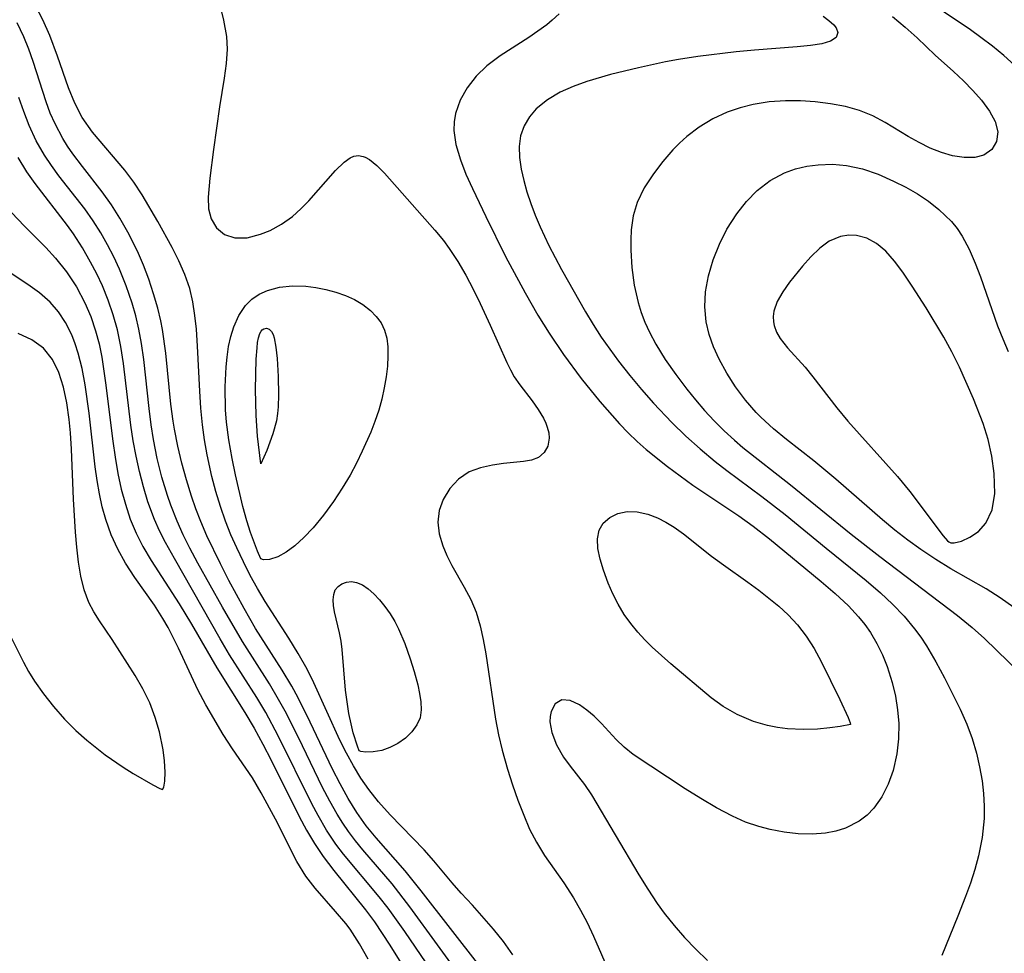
# Model space of a CAD drawing. Header units: inches. Extents: x 1073367 to 1082519, y 1569854 to 1574957.
# Tile 435 of 565: x 1078674 to 1078774, y 1573500 to 1573595. Entities that reach past the tile are written whole.
import ezdxf

# ---------------------------------------------------------------- set-up
doc = ezdxf.new("R2010")
doc.units = ezdxf.units.IN
doc.header["$MEASUREMENT"] = 0
doc.layers.add('CGG_CurvaNivelLidar_v1', color=7, linetype='Continuous', lineweight=30, true_color=0x008008)

msp = doc.modelspace()

# ---------------------------------------------------------------- linework, layer by layer
at = {"layer": 'CGG_CurvaNivelLidar_v1'}
for points in [[(1078776.26, 1573589.2692, 71), (1078774.1208, 1573591.1702, 71), (1078772.9654, 1573592.1203, 71), (1078771.7823, 1573593.0353, 71), (1078770.7186, 1573593.8079, 71), (1078765.3474, 1573597.4455, 71)], [(1078724.1312, 1573499.6283, 69), (1078723.204, 1573500.9864, 69), (1078722.1707, 1573502.2578, 69), (1078720.0296, 1573504.6995, 69), (1078718.8737, 1573505.9352, 69), (1078717.9561, 1573506.9842, 69), (1078716.1011, 1573509.2086, 69), (1078715.1213, 1573510.3224, 69), (1078711.6587, 1573513.8846, 69), (1078710.4783, 1573515.2197, 69), (1078709.4733, 1573516.4649, 69), (1078708.6594, 1573517.6392, 69), (1078707.9108, 1573518.878, 69), (1078707.2125, 1573520.1654, 69), (1078706.5521, 1573521.488, 69), (1078703.8872, 1573527.3259, 69), (1078703.2003, 1573528.7262, 69), (1078702.3068, 1573530.3175, 69), (1078701.3435, 1573531.8688, 69), (1078698.9348, 1573535.6105, 69), (1078698.156, 1573536.9197, 69), (1078697.418, 1573538.2693, 69), (1078696.7161, 1573539.651, 69), (1078696.0476, 1573541.0579, 69), (1078695.4471, 1573542.4117, 69), (1078694.8946, 1573543.7891, 69), (1078694.3759, 1573545.2844, 69), (1078693.9213, 1573546.8064, 69), (1078693.5211, 1573548.3485, 69), (1078693.0424, 1573550.5437, 69), (1078692.7759, 1573552.0591, 69), (1078692.5643, 1573553.5833, 69), (1078692.3957, 1573555.2934, 69), (1078692.2801, 1573557.0067, 69), (1078692.0551, 1573561.5951, 69), (1078691.9348, 1573563.3251, 69), (1078691.7902, 1573564.7354, 69), (1078691.5763, 1573566.1168, 69), (1078691.2606, 1573567.4621, 69), (1078690.7726, 1573568.8848, 69), (1078690.1647, 1573570.2698, 69), (1078689.4762, 1573571.631, 69), (1078688.0023, 1573574.3019, 69), (1078686.4069, 1573577.0007, 69), (1078685.5571, 1573578.2963, 69), (1078684.6514, 1573579.5311, 69), (1078681.3563, 1573583.3838, 69), (1078680.3056, 1573584.8876, 69), (1078679.5503, 1573586.3454, 69), (1078678.919, 1573587.8932, 69), (1078677.7988, 1573591.1314, 69), (1078677.0228, 1573593.2065, 69), (1078676.2965, 1573594.8155, 69), (1078675.5555, 1573596.2393, 69)], [(1078694.2799, 1573596.4311, 69), (1078694.7102, 1573594.7897, 69), (1078694.9987, 1573593.136, 69), (1078695.069, 1573591.8281, 69), (1078694.9743, 1573590.356, 69), (1078694.7598, 1573588.8673, 69), (1078694.2798, 1573585.9586, 69), (1078693.6663, 1573581.6184, 69), (1078693.2914, 1573578.7081, 69), (1078693.1343, 1573576.7643, 69), (1078693.1805, 1573575.5898, 69), (1078693.4251, 1573574.5624, 69), (1078693.9899, 1573573.6367, 69), (1078694.8139, 1573572.9751, 69), (1078695.8326, 1573572.626, 69), (1078697.0946, 1573572.6423, 69), (1078698.4574, 1573572.9876, 69), (1078699.4445, 1573573.3837, 69), (1078700.5993, 1573574.0113, 69), (1078701.7064, 1573574.7982, 69), (1078702.5757, 1573575.5649, 69), (1078703.3934, 1573576.3964, 69), (1078706.0854, 1573579.4671, 69), (1078706.9721, 1573580.3252, 69), (1078707.6012, 1573580.7656, 69), (1078707.9738, 1573580.9288, 69), (1078708.4291, 1573581.0023, 69), (1078708.9164, 1573580.919, 69), (1078709.1049, 1573580.8457, 69), (1078709.5686, 1573580.5847, 69), (1078710.3053, 1573579.9821, 69), (1078711.0699, 1573579.1978, 69), (1078716.2174, 1573573.4213, 69), (1078717.0827, 1573572.3453, 69), (1078717.6744, 1573571.5392, 69), (1078718.5477, 1573570.2014, 69), (1078719.352, 1573568.8102, 69), (1078720.1024, 1573567.387, 69), (1078720.8109, 1573565.9513, 69), (1078721.8437, 1573563.7317, 69), (1078723.5329, 1573559.9346, 69), (1078723.8961, 1573559.1911, 69), (1078724.2833, 1573558.4944, 69), (1078724.8402, 1573557.6678, 69), (1078726.1038, 1573556.0188, 69), (1078726.7238, 1573555.1527, 69), (1078727.2474, 1573554.2857, 69), (1078727.4993, 1573553.7536, 69), (1078727.6478, 1573553.3529, 69), (1078727.7898, 1573552.7751, 69), (1078727.8325, 1573552.2183, 69), (1078727.6931, 1573551.435, 69), (1078727.3274, 1573550.7719, 69), (1078726.7576, 1573550.2793, 69), (1078726.0537, 1573550.0018, 69), (1078725.2179, 1573549.8502, 69), (1078723.196, 1573549.6444, 69), (1078722.0758, 1573549.4923, 69), (1078720.8415, 1573549.2295, 69), (1078719.6877, 1573548.7926, 69), (1078718.6143, 1573548.068, 69), (1078717.7233, 1573547.1173, 69), (1078717.0438, 1573546.0014, 69), (1078716.6419, 1573544.8705, 69), (1078716.4987, 1573543.6767, 69), (1078716.6376, 1573542.4852, 69), (1078717.0008, 1573541.2776, 69), (1078717.4262, 1573540.2768, 69), (1078717.9321, 1573539.2781, 69), (1078719.1984, 1573537.0786, 69), (1078719.8624, 1573535.8289, 69), (1078720.405, 1573534.5144, 69), (1078720.8282, 1573533.1231, 69), (1078721.133, 1573531.7284, 69), (1078721.3811, 1573530.2913, 69), (1078722.3863, 1573523.6173, 69), (1078722.6966, 1573522.0425, 69), (1078723.0655, 1573520.4782, 69), (1078723.6022, 1573518.5359, 69), (1078724.109, 1573516.9415, 69), (1078724.6606, 1573515.3797, 69), (1078725.2492, 1573513.8577, 69), (1078725.852, 1573512.4473, 69), (1078726.5342, 1573511.1022, 69), (1078727.3786, 1573509.7589, 69), (1078729.3232, 1573506.9675, 69), (1078730.3106, 1573505.435, 69), (1078731.0294, 1573504.1972, 69), (1078731.6971, 1573502.9279, 69), (1078732.3519, 1573501.5542, 69), (1078733.9895, 1573497.8086, 69)], [(1078728.8703, 1573595.4309, 69.5), (1078728.1564, 1573594.7728, 69.5), (1078727.5931, 1573594.311, 69.5), (1078725.7642, 1573593.033, 69.5), (1078722.8435, 1573591.1649, 69.5), (1078721.5085, 1573590.146, 69.5), (1078720.4221, 1573589.0769, 69.5), (1078719.5094, 1573587.9018, 69.5), (1078718.7891, 1573586.6276, 69.5), (1078718.3166, 1573585.2809, 69.5), (1078718.1726, 1573584.4273, 69.5), (1078718.1436, 1573583.5584, 69.5), (1078718.3311, 1573582.1413, 69.5), (1078718.8033, 1573580.5633, 69.5), (1078719.3749, 1573579.1197, 69.5), (1078720.0345, 1573577.6452, 69.5), (1078721.3943, 1573574.7973, 69.5), (1078723.4017, 1573570.7414, 69.5), (1078725.3834, 1573567.0311, 69.5), (1078726.6907, 1573564.7711, 69.5), (1078727.8484, 1573562.907, 69.5), (1078729.3101, 1573560.7618, 69.5), (1078731.1026, 1573558.3247, 69.5), (1078733.0018, 1573555.9635, 69.5), (1078735.0072, 1573553.7017, 69.5), (1078735.8879, 1573552.7819, 69.5), (1078736.7993, 1573551.8991, 69.5), (1078737.7093, 1573551.0968, 69.5), (1078739.8876, 1573549.3458, 69.5), (1078741.1543, 1573548.3911, 69.5), (1078742.4493, 1573547.4638, 69.5), (1078747.1544, 1573544.3159, 69.5), (1078748.6038, 1573543.2875, 69.5), (1078750.2783, 1573542.0013, 69.5), (1078755.5372, 1573537.6451, 69.5), (1078756.9513, 1573536.4236, 69.5), (1078758.2952, 1573535.1556, 69.5), (1078759.3307, 1573534.0391, 69.5), (1078759.961, 1573533.2617, 69.5), (1078760.5372, 1573532.4498, 69.5), (1078761.193, 1573531.3442, 69.5), (1078761.755, 1573530.1857, 69.5), (1078762.2322, 1573528.9857, 69.5), (1078762.7442, 1573527.3488, 69.5), (1078763.0696, 1573525.9694, 69.5), (1078763.2989, 1573524.5772, 69.5), (1078763.4162, 1573523.1812, 69.5), (1078763.3973, 1573521.6332, 69.5), (1078763.2262, 1573520.1114, 69.5), (1078762.8368, 1573518.3905, 69.5), (1078762.3415, 1573517.0019, 69.5), (1078761.6958, 1573515.7187, 69.5), (1078760.8885, 1573514.5772, 69.5), (1078760.1873, 1573513.8559, 69.5), (1078759.3961, 1573513.2447, 69.5), (1078758.0077, 1573512.5347, 69.5), (1078757.015, 1573512.2253, 69.5), (1078755.9737, 1573512.0294, 69.5), (1078754.5978, 1573511.9287, 69.5), (1078753.1874, 1573511.9695, 69.5), (1078751.7625, 1573512.1298, 69.5), (1078750.3417, 1573512.3952, 69.5), (1078749.1662, 1573512.6955, 69.5), (1078747.8292, 1573513.1522, 69.5), (1078746.5009, 1573513.7525, 69.5), (1078744.8785, 1573514.6073, 69.5), (1078743.2695, 1573515.5436, 69.5), (1078741.6894, 1573516.532, 69.5), (1078736.4043, 1573520.0517, 69.5), (1078735.4851, 1573520.782, 69.5), (1078734.6683, 1573521.5759, 69.5), (1078733.18, 1573523.2012, 69.5), (1078732.4324, 1573523.9264, 69.5), (1078731.6703, 1573524.5615, 69.5), (1078730.9155, 1573525.0782, 69.5), (1078729.9615, 1573525.5242, 69.5), (1078729.124, 1573525.5994, 69.5), (1078728.4511, 1573525.2059, 69.5), (1078728.0284, 1573524.4267, 69.5), (1078727.9291, 1573523.9196, 69.5), (1078727.9138, 1573523.3589, 69.5), (1078728.0956, 1573522.267, 69.5), (1078728.5694, 1573521.0123, 69.5), (1078729.2829, 1573519.7706, 69.5), (1078729.9599, 1573518.8599, 69.5), (1078731.4351, 1573516.9858, 69.5), (1078732.1375, 1573515.9298, 69.5), (1078736.9803, 1573507.7823, 69.5), (1078737.881, 1573506.3116, 69.5), (1078738.8304, 1573504.8816, 69.5), (1078739.5465, 1573503.8964, 69.5), (1078740.5528, 1573502.6332, 69.5), (1078741.6284, 1573501.4095, 69.5), (1078742.7635, 1573500.225, 69.5), (1078743.9516, 1573499.0817, 69.5)], [(1078755.7094, 1573595.1753, 70), (1078756.3171, 1573594.7393, 70), (1078756.7987, 1573594.2996, 70), (1078757.0403, 1573593.9902, 70), (1078757.2132, 1573593.5337, 70), (1078757.0462, 1573593.0283, 70), (1078756.4729, 1573592.6491, 70), (1078755.5854, 1573592.3853, 70), (1078754.4298, 1573592.1974, 70), (1078753.0855, 1573592.0622, 70), (1078748.7256, 1573591.7437, 70), (1078746.8731, 1573591.567, 70), (1078742.9557, 1573591.0947, 70), (1078740.9858, 1573590.7784, 70), (1078739.6849, 1573590.5284, 70), (1078736.9349, 1573589.9356, 70), (1078734.0787, 1573589.2385, 70), (1078731.6627, 1573588.5313, 70), (1078730.2727, 1573588.0362, 70), (1078728.9736, 1573587.4608, 70), (1078727.6534, 1573586.683, 70), (1078726.5302, 1573585.7575, 70), (1078725.8225, 1573584.9275, 70), (1078725.2834, 1573584.0131, 70), (1078724.9342, 1573583.0252, 70), (1078724.7885, 1573581.9393, 70), (1078724.8241, 1573580.796, 70), (1078724.9977, 1573579.6052, 70), (1078725.2512, 1573578.468, 70), (1078725.5784, 1573577.3062, 70), (1078725.9695, 1573576.1283, 70), (1078726.4195, 1573574.9367, 70), (1078726.9195, 1573573.7417, 70), (1078727.8033, 1573571.8489, 70), (1078729.082, 1573569.4165, 70), (1078731.5406, 1573565.1013, 70), (1078732.3254, 1573563.7941, 70), (1078733.1423, 1573562.5252, 70), (1078733.9993, 1573561.2819, 70), (1078734.8931, 1573560.0643, 70), (1078736.0396, 1573558.6016, 70), (1078737.2297, 1573557.1753, 70), (1078738.4574, 1573555.7836, 70), (1078740.3081, 1573553.8258, 70), (1078741.7307, 1573552.4516, 70), (1078743.2056, 1573551.1348, 70), (1078744.7283, 1573549.8745, 70), (1078745.9345, 1573548.9391, 70), (1078749.4835, 1573546.305, 70), (1078751.8478, 1573544.4702, 70), (1078756.0384, 1573541.034, 70), (1078760.0949, 1573537.7627, 70), (1078761.5567, 1573536.4901, 70), (1078762.7944, 1573535.3225, 70), (1078763.9614, 1573534.102, 70), (1078765.0344, 1573532.813, 70), (1078765.65, 1573531.9629, 70), (1078766.2279, 1573531.0852, 70), (1078767.1876, 1573529.4773, 70), (1078768.0848, 1573527.8264, 70), (1078769.6743, 1573524.6348, 70), (1078770.3444, 1573523.1175, 70), (1078770.8786, 1573521.6605, 70), (1078771.3202, 1573520.1702, 70), (1078771.6496, 1573518.7672, 70), (1078771.8984, 1573517.3484, 70), (1078772.046, 1573516.0733, 70), (1078772.1164, 1573514.7927, 70), (1078772.1006, 1573513.51, 70), (1078771.9049, 1573511.603, 70), (1078771.5278, 1573509.7085, 70), (1078771.1475, 1573508.3152, 70), (1078770.7025, 1573506.9344, 70), (1078770.212, 1573505.5661, 70), (1078769.4451, 1573503.5944, 70), (1078767.7931, 1573499.5809, 70)], [(1078762.7752, 1573595.1489, 70.5), (1078764.0756, 1573594.0754, 70.5), (1078765.2942, 1573592.988, 70.5), (1078767.1156, 1573591.221, 70.5), (1078768.9744, 1573589.5745, 70.5), (1078769.9994, 1573588.6175, 70.5), (1078770.963, 1573587.6323, 70.5), (1078771.835, 1573586.6345, 70.5), (1078772.649, 1573585.5314, 70.5), (1078773.2345, 1573584.4522, 70.5), (1078773.5041, 1573583.4199, 70.5), (1078773.375, 1573582.4444, 70.5), (1078772.8784, 1573581.6242, 70.5), (1078772.069, 1573581.0476, 70.5), (1078771.1455, 1573580.8063, 70.5), (1078770.0714, 1573580.7905, 70.5), (1078768.8992, 1573580.9737, 70.5), (1078767.7662, 1573581.3029, 70.5), (1078766.6135, 1573581.7621, 70.5), (1078765.4839, 1573582.3158, 70.5), (1078764.3656, 1573582.9408, 70.5), (1078762.0432, 1573584.3611, 70.5), (1078760.7802, 1573585.0429, 70.5), (1078759.4331, 1573585.5774, 70.5), (1078757.9997, 1573585.981, 70.5), (1078756.4795, 1573586.2794, 70.5), (1078754.9144, 1573586.4761, 70.5), (1078753.4043, 1573586.5714, 70.5), (1078751.8841, 1573586.5748, 70.5), (1078750.2315, 1573586.4635, 70.5), (1078748.6016, 1573586.2121, 70.5), (1078747.261, 1573585.874, 70.5), (1078745.9615, 1573585.4176, 70.5), (1078744.4986, 1573584.7301, 70.5), (1078743.1193, 1573583.8966, 70.5), (1078741.8383, 1573582.9295, 70.5), (1078741.1145, 1573582.2796, 70.5), (1078740.4307, 1573581.5908, 70.5), (1078739.3901, 1573580.3991, 70.5), (1078738.4451, 1573579.1531, 70.5), (1078737.5197, 1573577.7176, 70.5), (1078736.7979, 1573576.2101, 70.5), (1078736.401, 1573574.8604, 70.5), (1078736.1884, 1573573.455, 70.5), (1078736.1352, 1573572.4142, 70.5), (1078736.1451, 1573571.3573, 70.5), (1078736.259, 1573569.5952, 70.5), (1078736.498, 1573567.8204, 70.5), (1078736.8873, 1573566.0582, 70.5), (1078737.1994, 1573565.0392, 70.5), (1078737.5771, 1573564.0375, 70.5), (1078738.0409, 1573563.015, 70.5), (1078738.6962, 1573561.7876, 70.5), (1078739.6601, 1573560.2303, 70.5), (1078740.717, 1573558.713, 70.5), (1078741.8415, 1573557.2305, 70.5), (1078742.7338, 1573556.1244, 70.5), (1078743.6593, 1573555.0443, 70.5), (1078744.6243, 1573553.9987, 70.5), (1078745.6416, 1573552.9885, 70.5), (1078746.7016, 1573552.0208, 70.5), (1078747.5453, 1573551.3011, 70.5), (1078752.4144, 1573547.4691, 70.5), (1078758.5665, 1573542.4479, 70.5), (1078761.4834, 1573540.1948, 70.5), (1078769.3853, 1573534.2009, 70.5), (1078770.883, 1573532.966, 70.5), (1078772.143, 1573531.8383, 70.5), (1078775.8118, 1573528.2956, 70.5)], [(1078720.7757, 1573498.4789, 69.5), (1078714.8196, 1573506.1533, 69.5), (1078713.1719, 1573508.1782, 69.5), (1078710.2354, 1573511.5362, 69.5), (1078709.2227, 1573512.7862, 69.5), (1078708.2676, 1573514.1194, 69.5), (1078707.3696, 1573515.5674, 69.5), (1078706.558, 1573517.0356, 69.5), (1078705.7926, 1573518.5393, 69.5), (1078703.5173, 1573523.3325, 69.5), (1078702.2963, 1573525.7978, 69.5), (1078701.6399, 1573527.0037, 69.5), (1078700.6812, 1573528.6045, 69.5), (1078697.9609, 1573532.8735, 69.5), (1078696.7848, 1573534.8858, 69.5), (1078695.2382, 1573537.7602, 69.5), (1078694.3823, 1573539.4435, 69.5), (1078693.0066, 1573542.3027, 69.5), (1078692.3819, 1573543.7568, 69.5), (1078691.8934, 1573545.0325, 69.5), (1078691.4463, 1573546.324, 69.5), (1078690.9201, 1573548.0039, 69.5), (1078690.4494, 1573549.7002, 69.5), (1078690.0403, 1573551.4107, 69.5), (1078689.7027, 1573553.1345, 69.5), (1078689.5695, 1573553.9694, 69.5), (1078689.349, 1573555.6976, 69.5), (1078688.8379, 1573560.8807, 69.5), (1078688.4947, 1573563.3031, 69.5), (1078688.3217, 1573564.1894, 69.5), (1078688.0126, 1573565.4649, 69.5), (1078687.588, 1573566.9413, 69.5), (1078687.1027, 1573568.4037, 69.5), (1078686.5568, 1573569.8469, 69.5), (1078685.9465, 1573571.2648, 69.5), (1078684.9751, 1573573.2006, 69.5), (1078684.162, 1573574.6123, 69.5), (1078683.2876, 1573575.9811, 69.5), (1078682.3574, 1573577.3028, 69.5), (1078680.3498, 1573579.8847, 69.5), (1078679.374, 1573581.175, 69.5), (1078678.8363, 1573581.9483, 69.5), (1078678.3347, 1573582.7422, 69.5), (1078677.5477, 1573584.2233, 69.5), (1078677.0683, 1573585.3302, 69.5), (1078676.6435, 1573586.4649, 69.5), (1078675.3138, 1573590.5668, 69.5), (1078674.8693, 1573591.8355, 69.5), (1078674.3686, 1573593.083, 69.5), (1078673.6816, 1573594.5136, 69.5)], [(1078719.2865, 1573496.7957, 70), (1078713.6751, 1573504.533, 70), (1078711.8473, 1573506.8602, 70), (1078708.8705, 1573510.3344, 70), (1078708.1272, 1573511.2531, 70), (1078707.4195, 1573512.1976, 70), (1078706.8306, 1573513.062, 70), (1078706.2745, 1573513.9508, 70), (1078705.5067, 1573515.2919, 70), (1078704.7828, 1573516.6656, 70), (1078702.3167, 1573521.7606, 70), (1078700.9628, 1573524.4603, 70), (1078700.3102, 1573525.6487, 70), (1078699.3608, 1573527.2282, 70), (1078696.622, 1573531.5232, 70), (1078694.5783, 1573535.0329, 70), (1078692.086, 1573539.5144, 70), (1078691.2836, 1573541.0265, 70), (1078690.6024, 1573542.3994, 70), (1078689.9743, 1573543.7943, 70), (1078689.3413, 1573545.4082, 70), (1078688.9946, 1573546.4072, 70), (1078688.4295, 1573548.2748, 70), (1078687.954, 1573550.1701, 70), (1078687.5667, 1573552.0878, 70), (1078687.3287, 1573553.5809, 70), (1078687.1142, 1573555.262, 70), (1078686.5788, 1573560.2384, 70), (1078686.3462, 1573561.8806, 70), (1078686.0759, 1573563.3378, 70), (1078685.7596, 1573564.6719, 70), (1078685.3846, 1573565.989, 70), (1078684.7955, 1573567.7369, 70), (1078684.1101, 1573569.4458, 70), (1078683.5275, 1573570.7009, 70), (1078682.8913, 1573571.9274, 70), (1078682.2051, 1573573.1236, 70), (1078681.4153, 1573574.3709, 70), (1078680.5736, 1573575.5771, 70), (1078677.9538, 1573578.9488, 70), (1078677.1944, 1573579.9753, 70), (1078676.4843, 1573581.0311, 70), (1078675.6363, 1573582.5101, 70), (1078674.9114, 1573584.0546, 70), (1078674.3639, 1573585.4764, 70), (1078673.8802, 1573586.927, 70)], [(1078716.9194, 1573496.4896, 70.5), (1078713.1434, 1573502.0185, 70.5), (1078711.4425, 1573504.3865, 70.5), (1078710.5264, 1573505.5611, 70.5), (1078706.9036, 1573509.8968, 70.5), (1078706.1333, 1573510.9241, 70.5), (1078705.1888, 1573512.3463, 70.5), (1078704.3195, 1573513.8252, 70.5), (1078703.6746, 1573515.0208, 70.5), (1078700.2646, 1573521.9391, 70.5), (1078698.9938, 1573524.3058, 70.5), (1078698.0845, 1573525.8224, 70.5), (1078695.3218, 1573530.1939, 70.5), (1078694.3722, 1573531.809, 70.5), (1078689.6929, 1573539.9718, 70.5), (1078688.7934, 1573541.6068, 70.5), (1078688.1876, 1573542.8026, 70.5), (1078687.6794, 1573543.9458, 70.5), (1078687.0072, 1573545.7639, 70.5), (1078686.5398, 1573547.2836, 70.5), (1078686.1355, 1573548.8293, 70.5), (1078685.7925, 1573550.3966, 70.5), (1078685.5101, 1573551.9758, 70.5), (1078685.2764, 1573553.5676, 70.5), (1078684.5312, 1573559.8462, 70.5), (1078684.257, 1573561.5749, 70.5), (1078683.8969, 1573563.279, 70.5), (1078683.4742, 1573564.795, 70.5), (1078682.9633, 1573566.2817, 70.5), (1078682.37, 1573567.7366, 70.5), (1078681.7981, 1573568.9582, 70.5), (1078681.1752, 1573570.1543, 70.5), (1078680.3298, 1573571.6194, 70.5), (1078679.4165, 1573573.0391, 70.5), (1078678.8309, 1573573.8724, 70.5), (1078675.5255, 1573578.1513, 70.5), (1078674.6956, 1573579.3375, 70.5), (1078673.8022, 1573580.8129, 70.5)], [(1078775.1448, 1573535.0139, 71), (1078773.7461, 1573535.99, 71), (1078772.3118, 1573536.8986, 71), (1078768.7328, 1573538.9383, 71), (1078767.1867, 1573539.891, 71), (1078765.6718, 1573540.9057, 71), (1078764.3355, 1573541.8659, 71), (1078763.0291, 1573542.8682, 71), (1078761.7582, 1573543.9135, 71), (1078757.0061, 1573548.0613, 71), (1078754.7725, 1573549.914, 71), (1078752.0043, 1573552.0836, 71), (1078750.6585, 1573553.1906, 71), (1078749.3845, 1573554.3582, 71), (1078748.8994, 1573554.8545, 71), (1078747.8035, 1573556.117, 71), (1078746.8107, 1573557.453, 71), (1078745.9189, 1573558.8444, 71), (1078745.134, 1573560.2765, 71), (1078744.5621, 1573561.5231, 71), (1078744.1071, 1573562.7926, 71), (1078743.8033, 1573564.0884, 71), (1078743.6757, 1573565.6027, 71), (1078743.7592, 1573567.1375, 71), (1078744.045, 1573568.7569, 71), (1078744.5212, 1573570.3811, 71), (1078745.1576, 1573571.967, 71), (1078745.9348, 1573573.494, 71), (1078746.9349, 1573575.0679, 71), (1078747.9199, 1573576.3231, 71), (1078749.0177, 1573577.4437, 71), (1078750.3456, 1573578.4657, 71), (1078751.7995, 1573579.2473, 71), (1078752.9053, 1573579.6394, 71), (1078754.0525, 1573579.9059, 71), (1078755.2258, 1573580.0638, 71), (1078756.6636, 1573580.1198, 71), (1078758.1007, 1573580.0065, 71), (1078759.7225, 1573579.646, 71), (1078761.3185, 1573579.091, 71), (1078762.8861, 1573578.4011, 71), (1078764.1207, 1573577.7762, 71), (1078765.3092, 1573577.0934, 71), (1078766.4441, 1573576.3452, 71), (1078767.5078, 1573575.5257, 71), (1078768.7711, 1573574.3003, 71), (1078769.3463, 1573573.5768, 71), (1078769.8632, 1573572.7995, 71), (1078770.5831, 1573571.4701, 71), (1078771.2067, 1573570.0536, 71), (1078771.7396, 1573568.6509, 71), (1078773.4801, 1573563.6766, 71), (1078773.9995, 1573562.3537, 71), (1078774.5613, 1573561.047, 71)], [(1078673.1708, 1573575.1567, 71), (1078674.397, 1573573.8336, 71), (1078676.6109, 1573571.6366, 71), (1078677.6088, 1573570.5727, 71), (1078678.7325, 1573569.1591, 71), (1078679.7293, 1573567.6346, 71), (1078680.5902, 1573566.014, 71), (1078681.1878, 1573564.6104, 71), (1078681.6789, 1573563.155, 71), (1078682.0256, 1573561.8247, 71), (1078682.3042, 1573560.4662, 71), (1078682.7033, 1573557.8713, 71), (1078683.4211, 1573551.9261, 71), (1078683.6603, 1573550.3046, 71), (1078683.9539, 1573548.641, 71), (1078684.296, 1573547.0558, 71), (1078684.7099, 1573545.5012, 71), (1078685.2134, 1573543.9866, 71), (1078685.8051, 1573542.5632, 71), (1078686.4985, 1573541.1932, 71), (1078687.3433, 1573539.7843, 71), (1078690.1992, 1573535.3601, 71), (1078691.4362, 1573533.2902, 71), (1078694.0021, 1573528.8542, 71), (1078696.8761, 1573524.2951, 71), (1078697.8253, 1573522.7049, 71), (1078698.7061, 1573521.0984, 71), (1078699.542, 1573519.4649, 71), (1078702.3943, 1573513.7254, 71), (1078703.1588, 1573512.3267, 71), (1078703.9701, 1573510.9638, 71), (1078704.843, 1573509.6483, 71), (1078705.913, 1573508.2266, 71), (1078709.1561, 1573504.2401, 71), (1078710.0566, 1573503.0146, 71), (1078711.6299, 1573500.6428, 71), (1078715.2446, 1573494.8026, 71)], [(1078709.4266, 1573499.1936, 71.5), (1078708.5463, 1573500.7642, 71.5), (1078707.582, 1573502.2452, 71.5), (1078707.1324, 1573502.8452, 71.5), (1078706.1069, 1573504.0657, 71.5), (1078704.0165, 1573506.4155, 71.5), (1078703.073, 1573507.6515, 71.5), (1078702.1738, 1573509.1407, 71.5), (1078700.0003, 1573513.436, 71.5), (1078698.5447, 1573516.1439, 71.5), (1078697.631, 1573517.6459, 71.5), (1078695.6078, 1573520.6014, 71.5), (1078694.6635, 1573522.0693, 71.5), (1078692.8919, 1573525.0741, 71.5), (1078692.0811, 1573526.6036, 71.5), (1078690.1254, 1573530.8624, 71.5), (1078689.0593, 1573532.9543, 71.5), (1078688.5291, 1573533.8726, 71.5), (1078687.6688, 1573535.2201, 71.5), (1078685.6671, 1573538.0545, 71.5), (1078684.7231, 1573539.5027, 71.5), (1078683.9454, 1573540.9236, 71.5), (1078683.2774, 1573542.4092, 71.5), (1078682.7227, 1573543.9512, 71.5), (1078682.3593, 1573545.2405, 71.5), (1078682.066, 1573546.5566, 71.5), (1078681.827, 1573547.9275, 71.5), (1078681.6326, 1573549.3139, 71.5), (1078681.0096, 1573554.7779, 71.5), (1078680.6126, 1573557.6782, 71.5), (1078680.3058, 1573559.3148, 71.5), (1078679.913, 1573560.8968, 71.5), (1078679.6148, 1573561.8357, 71.5), (1078679.2622, 1573562.7405, 71.5), (1078678.6116, 1573564.0226, 71.5), (1078677.8912, 1573565.0932, 71.5), (1078677.0493, 1573566.0623, 71.5), (1078675.9702, 1573567.0218, 71.5), (1078674.7873, 1573567.8872, 71.5), (1078671.8416, 1573569.8128, 71.5)], [(1078672.1338, 1573533.8319, 72), (1078674.3313, 1573529.4346, 72), (1078674.8554, 1573528.495, 72), (1078675.4647, 1573527.5139, 72), (1078676.3639, 1573526.215, 72), (1078677.3793, 1573524.9111, 72), (1078678.4977, 1573523.6383, 72), (1078679.6545, 1573522.4783, 72), (1078680.7727, 1573521.4858, 72), (1078682.6667, 1573519.9981, 72), (1078684.4904, 1573518.7311, 72), (1078685.4903, 1573518.0929, 72), (1078687.4901, 1573516.9348, 72), (1078688.2222, 1573516.5638, 72), (1078688.5, 1573516.4596, 72), (1078688.6261, 1573516.7088, 72), (1078688.7176, 1573517.321, 72), (1078688.7519, 1573518.2401, 72), (1078688.6941, 1573519.4053, 72), (1078688.5545, 1573520.5022, 72), (1078688.1733, 1573522.3509, 72), (1078687.7467, 1573523.8167, 72), (1078687.1879, 1573525.2831, 72), (1078686.4925, 1573526.7072, 72), (1078685.7067, 1573528.0718, 72), (1078683.3727, 1573531.755, 72), (1078682.0664, 1573533.6524, 72), (1078681.4849, 1573534.5634, 72), (1078680.9833, 1573535.5238, 72), (1078680.5165, 1573536.8025, 72), (1078680.1831, 1573538.1792, 72), (1078679.9447, 1573539.6291, 72), (1078679.7697, 1573541.1326, 72), (1078679.6315, 1573542.6736, 72), (1078679.4257, 1573546.0168, 72), (1078679.2294, 1573551.1023, 72), (1078679.119, 1573552.7657, 72), (1078678.9848, 1573554.1265, 72), (1078678.7413, 1573555.8188, 72), (1078678.3972, 1573557.4244, 72), (1078677.9234, 1573558.91, 72), (1078677.2805, 1573560.2331, 72), (1078676.3624, 1573561.3916, 72), (1078675.1867, 1573562.2452, 72), (1078673.7943, 1573562.8878, 72)]]:
    msp.add_polyline3d(points, dxfattribs=at)
for points in [[(1078768.5, 1573541.6793, 71.5), (1078768.7061, 1573541.5953, 71.5), (1078769.0621, 1573541.5976, 71.5), (1078769.7861, 1573541.7671, 71.5), (1078770.6473, 1573542.1474, 71.5), (1078771.5223, 1573542.7493, 71.5), (1078772.2841, 1573543.5826, 71.5), (1078772.917, 1573544.9427, 71.5), (1078773.1869, 1573546.6016, 71.5), (1078773.1405, 1573548.643, 71.5), (1078772.9038, 1573550.3865, 71.5), (1078772.5166, 1573552.1158, 71.5), (1078771.9983, 1573553.7413, 71.5), (1078771.0118, 1573556.2346, 71.5), (1078769.5986, 1573559.4657, 71.5), (1078768.8343, 1573561.029, 71.5), (1078768.0148, 1573562.5316, 71.5), (1078766.1975, 1573565.5132, 71.5), (1078764.7953, 1573567.7159, 71.5), (1078763.8328, 1573569.1222, 71.5), (1078762.985, 1573570.2558, 71.5), (1078762.103, 1573571.2546, 71.5), (1078761.1528, 1573572.0579, 71.5), (1078760.1528, 1573572.5911, 71.5), (1078759.1016, 1573572.8748, 71.5), (1078758.3415, 1573572.9147, 71.5), (1078757.4925, 1573572.7764, 71.5), (1078756.3441, 1573572.2707, 71.5), (1078755.3792, 1573571.5635, 71.5), (1078754.4752, 1573570.695, 71.5), (1078753.6203, 1573569.7325, 71.5), (1078752.3012, 1573568.1059, 71.5), (1078751.6069, 1573567.1318, 71.5), (1078751.0515, 1573566.1489, 71.5), (1078750.705, 1573565.1591, 71.5), (1078750.6332, 1573564.6254, 71.5), (1078750.6558, 1573564.0862, 71.5), (1078750.7325, 1573563.7014, 71.5), (1078750.9811, 1573563.0364, 71.5), (1078751.3518, 1573562.3904, 71.5), (1078752.089, 1573561.4361, 71.5), (1078753.8889, 1573559.4469, 71.5), (1078754.6806, 1573558.4867, 71.5), (1078757.115, 1573555.314, 71.5), (1078758.2181, 1573553.9788, 71.5), (1078763.2853, 1573548.3169, 71.5), (1078764.5407, 1573546.8058, 71.5), (1078767.9304, 1573542.3048, 71.5), (1078768.3862, 1573541.7717, 71.5)], [(1078698.5, 1573539.9685, 68.5), (1078698.1503, 1573540.7376, 68.5), (1078697.4534, 1573542.6362, 68.5), (1078697.0818, 1573543.8311, 68.5), (1078696.677, 1573545.2858, 68.5), (1078695.915, 1573548.4962, 68.5), (1078695.5791, 1573550.1517, 68.5), (1078695.2406, 1573552.0703, 68.5), (1078695, 1573553.8588, 68.5), (1078694.9003, 1573555.1226, 68.5), (1078694.8642, 1573557.4617, 68.5), (1078694.9599, 1573559.4927, 68.5), (1078695.0592, 1573560.4831, 68.5), (1078695.2193, 1573561.5613, 68.5), (1078695.441, 1573562.5992, 68.5), (1078695.7373, 1573563.584, 68.5), (1078696.2452, 1573564.7335, 68.5), (1078696.9264, 1573565.7318, 68.5), (1078697.5816, 1573566.3676, 68.5), (1078698.3377, 1573566.8858, 68.5), (1078699.1765, 1573567.282, 68.5), (1078700.409, 1573567.6177, 68.5), (1078701.7186, 1573567.7543, 68.5), (1078703.0652, 1573567.7138, 68.5), (1078704.0951, 1573567.5727, 68.5), (1078705.1175, 1573567.3585, 68.5), (1078706.1274, 1573567.0872, 68.5), (1078707.1037, 1573566.753, 68.5), (1078708.027, 1573566.3402, 68.5), (1078708.8905, 1573565.8249, 68.5), (1078709.6608, 1573565.219, 68.5), (1078710.2441, 1573564.6196, 68.5), (1078710.7251, 1573563.9601, 68.5), (1078711.0843, 1573563.2416, 68.5), (1078711.3161, 1573562.4204, 68.5), (1078711.4227, 1573561.5441, 68.5), (1078711.437, 1573560.6218, 68.5), (1078711.3761, 1573559.5583, 68.5), (1078711.2477, 1573558.4613, 68.5), (1078711.0569, 1573557.3429, 68.5), (1078710.8046, 1573556.2133, 68.5), (1078710.488, 1573555.0785, 68.5), (1078710.1101, 1573553.9482, 68.5), (1078709.6835, 1573552.8484, 68.5), (1078708.8177, 1573550.8961, 68.5), (1078708.2326, 1573549.6918, 68.5), (1078707.5776, 1573548.455, 68.5), (1078706.7873, 1573547.1348, 68.5), (1078705.8915, 1573545.7833, 68.5), (1078704.8818, 1573544.4053, 68.5), (1078703.82, 1573543.1167, 68.5), (1078702.8879, 1573542.1279, 68.5), (1078701.9616, 1573541.2869, 68.5), (1078701.0663, 1573540.6254, 68.5), (1078700.2314, 1573540.1671, 68.5), (1078699.3757, 1573539.8883, 68.5), (1078698.7641, 1573539.8398, 68.5)], [(1078698.5, 1573549.6359, 68), (1078698.1599, 1573552.4535, 68), (1078698.0072, 1573554.5531, 68), (1078697.9665, 1573557.201, 68), (1078698.0254, 1573560.2832, 68), (1078698.1059, 1573561.4405, 68), (1078698.1729, 1573561.9743, 68), (1078698.267, 1573562.4595, 68), (1078698.3976, 1573562.8755, 68), (1078698.5178, 1573563.1121, 68), (1078698.6418, 1573563.2661, 68), (1078698.8095, 1573563.3804, 68), (1078699.0622, 1573563.4202, 68), (1078699.3362, 1573563.3211, 68), (1078699.5772, 1573563.0909, 68), (1078699.7378, 1573562.7976, 68), (1078699.8594, 1573562.4359, 68), (1078700.0363, 1573561.4968, 68), (1078700.1515, 1573560.3497, 68), (1078700.2505, 1573558.521, 68), (1078700.2901, 1573556.6625, 68), (1078700.2637, 1573555.431, 68), (1078700.2, 1573554.7557, 68), (1078700.078, 1573554.0122, 68), (1078699.7333, 1573552.6831, 68), (1078699.1, 1573550.9827, 68)], [(1078758.5, 1573523.103, 69), (1078757.4416, 1573522.8868, 69), (1078756.4119, 1573522.7435, 69), (1078755.1346, 1573522.6293, 69), (1078753.6769, 1573522.5862, 69), (1078752.1056, 1573522.6582, 69), (1078751.077, 1573522.7842, 69), (1078750.0477, 1573522.9833, 69), (1078748.6257, 1573523.3974, 69), (1078746.9766, 1573524.0977, 69), (1078745.5595, 1573524.9077, 69), (1078744.3267, 1573525.7907, 69), (1078740.2263, 1573529.2551, 69), (1078738.3217, 1573530.9638, 69), (1078737.5811, 1573531.7066, 69), (1078736.878, 1573532.476, 69), (1078736.1447, 1573533.3698, 69), (1078735.4799, 1573534.3006, 69), (1078734.8579, 1573535.3338, 69), (1078734.3174, 1573536.3942, 69), (1078733.8494, 1573537.464, 69), (1078733.3576, 1573538.7988, 69), (1078733.0212, 1573539.9294, 69), (1078732.8035, 1573541.0006, 69), (1078732.7495, 1573541.9886, 69), (1078732.9165, 1573542.8631, 69), (1078733.3515, 1573543.5951, 69), (1078734.009, 1573544.1696, 69), (1078734.831, 1573544.571, 69), (1078735.7718, 1573544.7707, 69), (1078736.81, 1573544.7394, 69), (1078737.8923, 1573544.4938, 69), (1078738.8639, 1573544.1203, 69), (1078739.7239, 1573543.6913, 69), (1078740.5711, 1573543.1804, 69), (1078741.5217, 1573542.5, 69), (1078744.3539, 1573540.2157, 69), (1078745.5712, 1573539.3266, 69), (1078748.0618, 1573537.5905, 69), (1078749.185, 1573536.7459, 69), (1078751.208, 1573535.1327, 69), (1078752.1671, 1573534.2506, 69), (1078753.1149, 1573533.2348, 69), (1078754.001, 1573532.0931, 69), (1078754.7979, 1573530.8321, 69), (1078755.5143, 1573529.514, 69), (1078757.425, 1573525.6347, 69), (1078758.2671, 1573523.7848, 69), (1078758.4672, 1573523.2677, 69)], [(1078708.5, 1573520.4174, 68.5), (1078708.3172, 1573520.8729, 68.5), (1078707.9076, 1573522.232, 68.5), (1078707.6758, 1573523.1669, 68.5), (1078707.4602, 1573524.2133, 68.5), (1078707.2722, 1573525.3863, 68.5), (1078707.125, 1573526.5868, 68.5), (1078706.7747, 1573530.7179, 68.5), (1078706.6647, 1573531.581, 68.5), (1078706.5115, 1573532.4164, 68.5), (1078705.9877, 1573534.5672, 68.5), (1078705.8901, 1573535.1985, 68.5), (1078705.8572, 1573535.7901, 68.5), (1078705.9092, 1573536.3255, 68.5), (1078706.0706, 1573536.7843, 68.5), (1078706.3612, 1573537.1488, 68.5), (1078706.7542, 1573537.4147, 68.5), (1078707.2173, 1573537.5793, 68.5), (1078707.7225, 1573537.6333, 68.5), (1078708.2455, 1573537.5598, 68.5), (1078708.8411, 1573537.3042, 68.5), (1078709.4271, 1573536.9003, 68.5), (1078710.0005, 1573536.3867, 68.5), (1078710.5579, 1573535.7918, 68.5), (1078711.1211, 1573535.1004, 68.5), (1078711.6512, 1573534.3542, 68.5), (1078712.1351, 1573533.5597, 68.5), (1078712.506, 1573532.8381, 68.5), (1078713.1459, 1573531.3258, 68.5), (1078713.6945, 1573529.7659, 68.5), (1078714.0939, 1573528.4872, 68.5), (1078714.4649, 1573527.1209, 68.5), (1078714.6523, 1573526.2565, 68.5), (1078714.7809, 1573525.4079, 68.5), (1078714.8256, 1573524.5829, 68.5), (1078714.7158, 1573523.7736, 68.5), (1078714.388, 1573523.0387, 68.5), (1078713.8713, 1573522.3399, 68.5), (1078713.2102, 1573521.7059, 68.5), (1078712.4492, 1573521.1647, 68.5), (1078711.6326, 1573520.7422, 68.5), (1078710.8053, 1573520.4589, 68.5), (1078709.9275, 1573520.3084, 68.5), (1078709.1884, 1573520.2873, 68.5), (1078708.6807, 1573520.3396, 68.5)]]:
    msp.add_polyline3d(points, close=True, dxfattribs=at)

doc.saveas('drawing.dxf')
